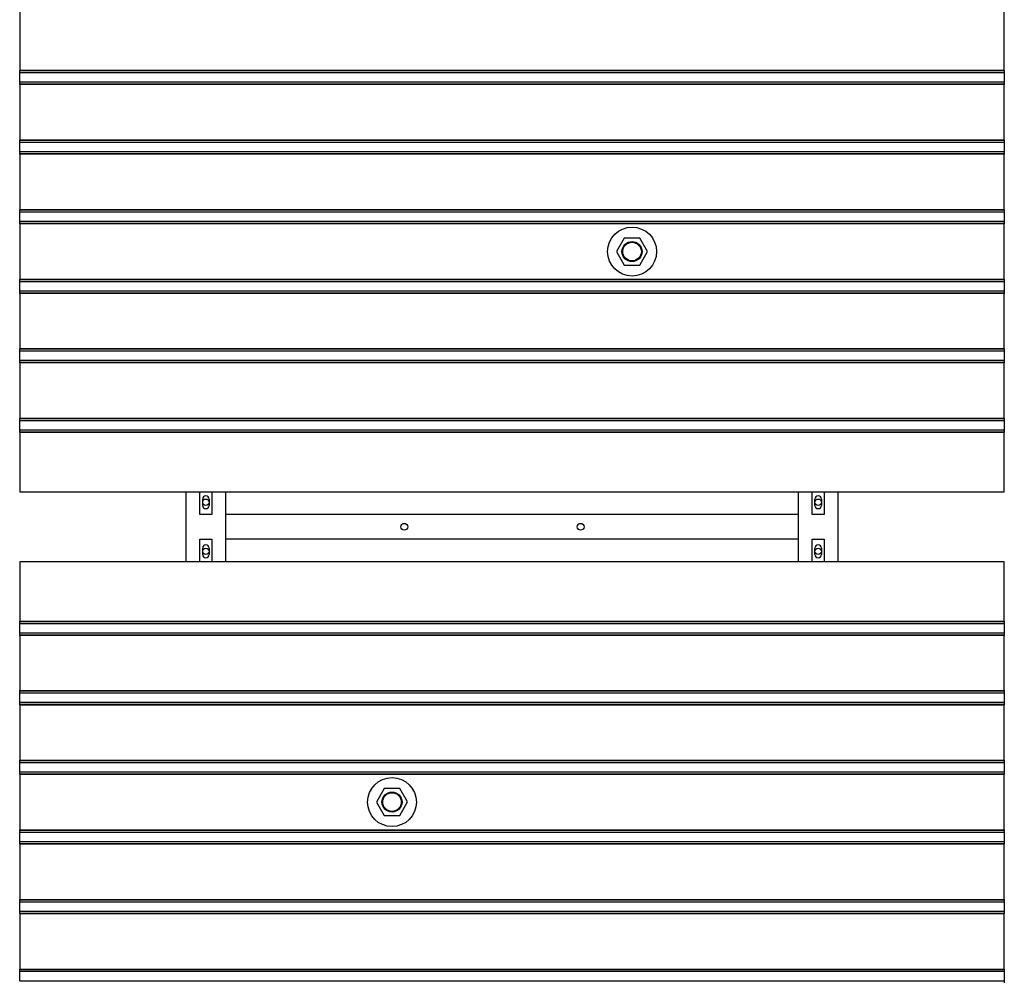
# Model space of a CAD drawing. Extents: x -89225 to 110569, y 13360 to 87647.
# Tile 296 of 478: x 35778 to 37788, y 81732 to 83694. Entities that reach past the tile are written whole.
import ezdxf

# ---------------------------------------------------------------- set-up
doc = ezdxf.new("R2010")
doc.units = 0
doc.layers.add('Iv-Lines 035', color=4, linetype='Continuous')

# ---------------------------------------------------------------- blocks, each defined once
blk = doc.blocks.new('Beluchtingselementen Bosman')
for p, q in [((1275289.4, -854324.5), (1275289.4, -854472)), ((1277299.4, -854472), (1277299.4, -854324.5)), ((1275289.4, -854472.7), (1275289.4, -854472)), ((1277299.4, -854472), (1275289.4, -854472)), ((1275289.4, -854475.5), (1275289.4, -854472.7)), ((1277299.4, -854472.7), (1275289.4, -854472.7)), ((1275289.4, -854475.5), (1275289.4, -854476.7)), ((1275289.4, -854478.3), (1275289.4, -854476.7)), ((1277299.4, -854476.7), (1275289.4, -854476.7)), ((1275289.4, -854494.3), (1275289.4, -854478.3)), ((1277299.4, -854472), (1277299.4, -854472.7)), ((1277299.4, -854472.7), (1277299.4, -854475.5)), ((1277299.4, -854476.7), (1277299.4, -854475.5)), ((1277299.4, -854476.7), (1277299.4, -854478.3)), ((1277299.4, -854478.3), (1277299.4, -854494.3)), ((1275289.4, -854495.8), (1275289.4, -854494.3)), ((1275289.4, -854495.8), (1275289.4, -854497.1)), ((1277299.4, -854495.8), (1275289.4, -854495.8)), ((1275289.4, -854499.9), (1275289.4, -854497.1)), ((1275289.4, -854500.6), (1275289.4, -854499.9)), ((1277299.4, -854499.9), (1275289.4, -854499.9)), ((1275289.4, -854500.6), (1275289.4, -854614)), ((1277299.4, -854500.6), (1275289.4, -854500.6)), ((1277299.4, -854494.3), (1277299.4, -854495.8)), ((1277299.4, -854497.1), (1277299.4, -854495.8)), ((1277299.4, -854497.1), (1277299.4, -854499.9)), ((1277299.4, -854499.9), (1277299.4, -854500.6)), ((1277299.4, -854614), (1277299.4, -854500.6)), ((1275289.4, -854614.7), (1275289.4, -854614)), ((1277299.4, -854614), (1275289.4, -854614)), ((1275289.4, -854617.5), (1275289.4, -854614.7)), ((1277299.4, -854614.7), (1275289.4, -854614.7)), ((1275289.4, -854617.5), (1275289.4, -854618.7)), ((1275289.4, -854620.3), (1275289.4, -854618.7)), ((1277299.4, -854618.7), (1275289.4, -854618.7)), ((1275289.4, -854636.3), (1275289.4, -854620.3)), ((1277299.4, -854614), (1277299.4, -854614.7)), ((1277299.4, -854614.7), (1277299.4, -854617.5)), ((1277299.4, -854618.7), (1277299.4, -854617.5)), ((1277299.4, -854618.7), (1277299.4, -854620.3)), ((1277299.4, -854620.3), (1277299.4, -854636.3)), ((1275289.4, -854637.8), (1275289.4, -854636.3)), ((1275289.4, -854637.8), (1275289.4, -854639.1)), ((1277299.4, -854637.8), (1275289.4, -854637.8)), ((1275289.4, -854641.9), (1275289.4, -854639.1)), ((1275289.4, -854642.6), (1275289.4, -854641.9)), ((1277299.4, -854641.9), (1275289.4, -854641.9)), ((1275289.4, -854642.6), (1275289.4, -854756)), ((1277299.4, -854642.6), (1275289.4, -854642.6)), ((1277299.4, -854636.3), (1277299.4, -854637.8)), ((1277299.4, -854639.1), (1277299.4, -854637.8)), ((1277299.4, -854639.1), (1277299.4, -854641.9)), ((1277299.4, -854641.9), (1277299.4, -854642.6)), ((1277299.4, -854756), (1277299.4, -854642.6)), ((1275289.4, -854756.7), (1275289.4, -854756)), ((1277299.4, -854756), (1275289.4, -854756)), ((1275289.4, -854759.5), (1275289.4, -854756.7)), ((1277299.4, -854756.7), (1275289.4, -854756.7)), ((1275289.4, -854759.5), (1275289.4, -854760.7)), ((1275289.4, -854762.3), (1275289.4, -854760.7)), ((1277299.4, -854760.7), (1275289.4, -854760.7)), ((1275289.4, -854778.3), (1275289.4, -854762.3)), ((1277299.4, -854756), (1277299.4, -854756.7)), ((1277299.4, -854756.7), (1277299.4, -854759.5)), ((1277299.4, -854760.7), (1277299.4, -854759.5)), ((1277299.4, -854760.7), (1277299.4, -854762.3)), ((1277299.4, -854762.3), (1277299.4, -854778.3)), ((1275289.4, -854779.8), (1275289.4, -854778.3)), ((1275289.4, -854779.8), (1275289.4, -854781.1)), ((1277299.4, -854779.8), (1275289.4, -854779.8)), ((1275289.4, -854783.9), (1275289.4, -854781.1)), ((1275289.4, -854784.6), (1275289.4, -854783.9)), ((1277299.4, -854783.9), (1275289.4, -854783.9)), ((1275289.4, -854784.6), (1275289.4, -854898)), ((1277299.4, -854784.6), (1275289.4, -854784.6)), ((1277299.4, -854778.3), (1277299.4, -854779.8)), ((1277299.4, -854781.1), (1277299.4, -854779.8)), ((1277299.4, -854781.1), (1277299.4, -854783.9)), ((1277299.4, -854783.9), (1277299.4, -854784.6)), ((1277299.4, -854898), (1277299.4, -854784.6)), ((1276523.4, -854813.8), (1276507.6, -854841.4)), ((1276555.2, -854813.7), (1276523.4, -854813.8)), ((1276571.2, -854841.2), (1276555.2, -854813.7)), ((1276507.6, -854841.4), (1276523.6, -854868.9)), ((1276555.4, -854868.8), (1276571.2, -854841.2)), ((1276523.6, -854868.9), (1276555.4, -854868.8)), ((1275289.4, -854898.7), (1275289.4, -854898)), ((1277299.4, -854898), (1275289.4, -854898)), ((1275289.4, -854901.5), (1275289.4, -854898.7)), ((1277299.4, -854898.7), (1275289.4, -854898.7)), ((1275289.4, -854901.5), (1275289.4, -854902.7)), ((1275289.4, -854904.3), (1275289.4, -854902.7)), ((1277299.4, -854902.7), (1275289.4, -854902.7)), ((1275289.4, -854920.3), (1275289.4, -854904.3)), ((1277299.4, -854898), (1277299.4, -854898.7)), ((1277299.4, -854898.7), (1277299.4, -854901.5)), ((1277299.4, -854902.7), (1277299.4, -854901.5)), ((1277299.4, -854902.7), (1277299.4, -854904.3)), ((1277299.4, -854904.3), (1277299.4, -854920.3)), ((1275289.4, -854921.8), (1275289.4, -854920.3)), ((1275289.4, -854921.8), (1275289.4, -854923.1)), ((1277299.4, -854921.8), (1275289.4, -854921.8)), ((1275289.4, -854925.9), (1275289.4, -854923.1)), ((1275289.4, -854926.6), (1275289.4, -854925.9)), ((1277299.4, -854925.9), (1275289.4, -854925.9)), ((1275289.4, -854926.6), (1275289.4, -855040)), ((1277299.4, -854926.6), (1275289.4, -854926.6)), ((1277299.4, -854920.3), (1277299.4, -854921.8)), ((1277299.4, -854923.1), (1277299.4, -854921.8)), ((1277299.4, -854923.1), (1277299.4, -854925.9)), ((1277299.4, -854925.9), (1277299.4, -854926.6)), ((1277299.4, -855040), (1277299.4, -854926.6)), ((1275289.4, -855040.7), (1275289.4, -855040)), ((1277299.4, -855040), (1275289.4, -855040)), ((1275289.4, -855043.5), (1275289.4, -855040.7)), ((1277299.4, -855040.7), (1275289.4, -855040.7)), ((1275289.4, -855043.5), (1275289.4, -855044.7)), ((1275289.4, -855046.3), (1275289.4, -855044.7)), ((1277299.4, -855044.7), (1275289.4, -855044.7)), ((1275289.4, -855062.3), (1275289.4, -855046.3)), ((1277299.4, -855040), (1277299.4, -855040.7)), ((1277299.4, -855040.7), (1277299.4, -855043.5)), ((1277299.4, -855044.7), (1277299.4, -855043.5)), ((1277299.4, -855044.7), (1277299.4, -855046.3)), ((1277299.4, -855046.3), (1277299.4, -855062.3)), ((1275289.4, -855063.8), (1275289.4, -855062.3)), ((1275289.4, -855063.8), (1275289.4, -855065.1)), ((1277299.4, -855063.8), (1275289.4, -855063.8)), ((1275289.4, -855067.9), (1275289.4, -855065.1)), ((1275289.4, -855068.6), (1275289.4, -855067.9)), ((1277299.4, -855067.9), (1275289.4, -855067.9)), ((1275289.4, -855068.6), (1275289.4, -855182)), ((1277299.4, -855068.6), (1275289.4, -855068.6)), ((1277299.4, -855062.3), (1277299.4, -855063.8)), ((1277299.4, -855065.1), (1277299.4, -855063.8)), ((1277299.4, -855065.1), (1277299.4, -855067.9)), ((1277299.4, -855067.9), (1277299.4, -855068.6)), ((1277299.4, -855182), (1277299.4, -855068.6)), ((1275289.4, -855182.7), (1275289.4, -855182)), ((1277299.4, -855182), (1275289.4, -855182)), ((1275289.4, -855185.5), (1275289.4, -855182.7)), ((1277299.4, -855182.7), (1275289.4, -855182.7)), ((1275289.4, -855185.5), (1275289.4, -855186.7)), ((1275289.4, -855188.3), (1275289.4, -855186.7)), ((1277299.4, -855186.7), (1275289.4, -855186.7)), ((1275289.4, -855204.3), (1275289.4, -855188.3)), ((1277299.4, -855182), (1277299.4, -855182.7)), ((1277299.4, -855182.7), (1277299.4, -855185.5)), ((1277299.4, -855186.7), (1277299.4, -855185.5)), ((1277299.4, -855186.7), (1277299.4, -855188.3)), ((1277299.4, -855188.3), (1277299.4, -855204.3)), ((1275289.4, -855205.8), (1275289.4, -855204.3)), ((1275289.4, -855205.8), (1275289.4, -855207.1)), ((1277299.4, -855205.8), (1275289.4, -855205.8)), ((1275289.4, -855209.9), (1275289.4, -855207.1)), ((1275289.4, -855210.6), (1275289.4, -855209.9)), ((1277299.4, -855209.9), (1275289.4, -855209.9)), ((1275289.4, -855210.6), (1275289.4, -855331.3)), ((1277299.4, -855210.6), (1275289.4, -855210.6)), ((1277299.4, -855204.3), (1277299.4, -855205.8)), ((1277299.4, -855207.1), (1277299.4, -855205.8)), ((1277299.4, -855207.1), (1277299.4, -855209.9)), ((1277299.4, -855209.9), (1277299.4, -855210.6)), ((1277299.4, -855331.3), (1277299.4, -855210.6)), ((1275289.4, -855331.3), (1277299.4, -855331.3)), ((1275629.4, -855474.5), (1275629.4, -855331.3)), ((1275656.9, -855377.9), (1275656.9, -855331.3)), ((1275681.9, -855331.3), (1275681.9, -855377.9)), ((1275709.4, -855331.3), (1275709.4, -855474.5)), ((1276879.4, -855474.5), (1276879.4, -855331.3)), ((1276906.9, -855377.9), (1276906.9, -855331.3)), ((1276931.9, -855331.3), (1276931.9, -855377.9)), ((1276959.4, -855331.3), (1276959.4, -855474.5)), ((1275662.9, -855359.3), (1275662.9, -855346.3)), ((1275675.9, -855346.3), (1275675.9, -855359.3)), ((1276912.9, -855359.3), (1276912.9, -855346.3)), ((1276925.9, -855346.3), (1276925.9, -855359.3)), ((1275681.9, -855377.9), (1275656.9, -855377.9)), ((1276879.4, -855377.8), (1275709.4, -855377.8)), ((1275709.4, -855377.8), (1275709.4, -855421.8)), ((1276879.4, -855421.8), (1276879.4, -855377.8)), ((1276931.9, -855377.9), (1276906.9, -855377.9)), ((1275656.9, -855474.5), (1275656.9, -855427.9)), ((1275656.9, -855427.9), (1275681.9, -855427.9)), ((1275681.9, -855427.9), (1275681.9, -855474.5)), ((1276879.4, -855427.8), (1275709.4, -855427.8)), ((1276906.9, -855474.5), (1276906.9, -855427.9)), ((1276906.9, -855427.9), (1276931.9, -855427.9)), ((1276931.9, -855427.9), (1276931.9, -855474.5)), ((1275662.9, -855459.5), (1275662.9, -855446.5)), ((1275675.9, -855446.5), (1275675.9, -855459.5)), ((1276912.9, -855459.5), (1276912.9, -855446.5)), ((1276925.9, -855446.5), (1276925.9, -855459.5)), ((1277299.4, -855474.5), (1275289.4, -855474.5)), ((1275289.4, -855474.5), (1275289.4, -855595.2)), ((1277299.4, -855595.2), (1277299.4, -855474.5)), ((1275289.4, -855595.9), (1275289.4, -855595.2)), ((1275289.4, -855595.2), (1277299.4, -855595.2)), ((1275289.4, -855598.7), (1275289.4, -855595.9)), ((1275289.4, -855595.9), (1277299.4, -855595.9)), ((1277299.4, -855595.2), (1277299.4, -855595.9)), ((1277299.4, -855595.9), (1277299.4, -855598.7)), ((1275289.4, -855598.7), (1275289.4, -855599.9)), ((1275289.4, -855601.5), (1275289.4, -855599.9)), ((1275289.4, -855599.9), (1277299.4, -855599.9)), ((1275289.4, -855617.5), (1275289.4, -855601.5)), ((1277299.4, -855599.9), (1277299.4, -855598.7)), ((1277299.4, -855599.9), (1277299.4, -855601.5)), ((1277299.4, -855601.5), (1277299.4, -855617.5)), ((1275289.4, -855619), (1275289.4, -855617.5)), ((1275289.4, -855619), (1275289.4, -855620.3)), ((1275289.4, -855619), (1277299.4, -855619)), ((1275289.4, -855623.1), (1275289.4, -855620.3)), ((1275289.4, -855623.8), (1275289.4, -855623.1)), ((1275289.4, -855623.1), (1277299.4, -855623.1)), ((1275289.4, -855623.8), (1275289.4, -855737.2)), ((1275289.4, -855623.8), (1277299.4, -855623.8)), ((1277299.4, -855617.5), (1277299.4, -855619)), ((1277299.4, -855620.3), (1277299.4, -855619)), ((1277299.4, -855620.3), (1277299.4, -855623.1)), ((1277299.4, -855623.1), (1277299.4, -855623.8)), ((1277299.4, -855737.2), (1277299.4, -855623.8)), ((1275289.4, -855737.9), (1275289.4, -855737.2)), ((1275289.4, -855737.2), (1277299.4, -855737.2)), ((1277299.4, -855737.2), (1277299.4, -855737.9)), ((1275289.4, -855740.7), (1275289.4, -855737.9)), ((1275289.4, -855737.9), (1277299.4, -855737.9)), ((1275289.4, -855740.7), (1275289.4, -855741.9)), ((1275289.4, -855743.5), (1275289.4, -855741.9)), ((1275289.4, -855741.9), (1277299.4, -855741.9)), ((1275289.4, -855759.5), (1275289.4, -855743.5)), ((1277299.4, -855737.9), (1277299.4, -855740.7)), ((1277299.4, -855741.9), (1277299.4, -855740.7)), ((1277299.4, -855741.9), (1277299.4, -855743.5)), ((1277299.4, -855743.5), (1277299.4, -855759.5)), ((1275289.4, -855761), (1275289.4, -855759.5)), ((1275289.4, -855761), (1275289.4, -855762.3)), ((1275289.4, -855761), (1277299.4, -855761)), ((1275289.4, -855765.1), (1275289.4, -855762.3)), ((1275289.4, -855765.8), (1275289.4, -855765.1)), ((1275289.4, -855765.1), (1277299.4, -855765.1)), ((1275289.4, -855765.8), (1275289.4, -855879.2)), ((1275289.4, -855765.8), (1277299.4, -855765.8)), ((1277299.4, -855759.5), (1277299.4, -855761)), ((1277299.4, -855762.3), (1277299.4, -855761)), ((1277299.4, -855762.3), (1277299.4, -855765.1)), ((1277299.4, -855765.1), (1277299.4, -855765.8)), ((1277299.4, -855879.2), (1277299.4, -855765.8)), ((1275289.4, -855879.9), (1275289.4, -855879.2)), ((1275289.4, -855879.2), (1277299.4, -855879.2)), ((1275289.4, -855882.7), (1275289.4, -855879.9)), ((1275289.4, -855879.9), (1277299.4, -855879.9)), ((1275289.4, -855882.7), (1275289.4, -855883.9)), ((1275289.4, -855885.5), (1275289.4, -855883.9)), ((1275289.4, -855883.9), (1277299.4, -855883.9)), ((1275289.4, -855901.5), (1275289.4, -855885.5)), ((1277299.4, -855879.2), (1277299.4, -855879.9)), ((1277299.4, -855879.9), (1277299.4, -855882.7)), ((1277299.4, -855883.9), (1277299.4, -855882.7)), ((1277299.4, -855883.9), (1277299.4, -855885.5)), ((1277299.4, -855885.5), (1277299.4, -855901.5)), ((1275289.4, -855903), (1275289.4, -855901.5)), ((1275289.4, -855903), (1275289.4, -855904.3)), ((1275289.4, -855903), (1277299.4, -855903)), ((1275289.4, -855907.1), (1275289.4, -855904.3)), ((1275289.4, -855907.8), (1275289.4, -855907.1)), ((1275289.4, -855907.1), (1277299.4, -855907.1)), ((1275289.4, -855907.8), (1275289.4, -856021.2)), ((1275289.4, -855907.8), (1277299.4, -855907.8)), ((1277299.4, -855901.5), (1277299.4, -855903)), ((1277299.4, -855904.3), (1277299.4, -855903)), ((1277299.4, -855904.3), (1277299.4, -855907.1)), ((1277299.4, -855907.1), (1277299.4, -855907.8)), ((1277299.4, -856021.2), (1277299.4, -855907.8)), ((1276033.4, -855937), (1276017.6, -855964.6)), ((1276065.2, -855936.9), (1276033.4, -855937)), ((1276081.2, -855964.4), (1276065.2, -855936.9)), ((1276017.6, -855964.6), (1276033.6, -855992.1)), ((1276065.4, -855992), (1276081.2, -855964.4)), ((1276033.6, -855992.1), (1276065.4, -855992)), ((1275289.4, -856021.9), (1275289.4, -856021.2)), ((1275289.4, -856021.2), (1277299.4, -856021.2)), ((1275289.4, -856024.7), (1275289.4, -856021.9)), ((1275289.4, -856021.9), (1277299.4, -856021.9)), ((1275289.4, -856024.7), (1275289.4, -856025.9)), ((1275289.4, -856027.5), (1275289.4, -856025.9)), ((1275289.4, -856025.9), (1277299.4, -856025.9)), ((1275289.4, -856043.5), (1275289.4, -856027.5)), ((1277299.4, -856021.2), (1277299.4, -856021.9)), ((1277299.4, -856021.9), (1277299.4, -856024.7)), ((1277299.4, -856025.9), (1277299.4, -856024.7)), ((1277299.4, -856025.9), (1277299.4, -856027.5)), ((1277299.4, -856027.5), (1277299.4, -856043.5)), ((1275289.4, -856045), (1275289.4, -856043.5)), ((1275289.4, -856045), (1275289.4, -856046.3)), ((1275289.4, -856045), (1277299.4, -856045)), ((1275289.4, -856049.1), (1275289.4, -856046.3)), ((1275289.4, -856049.8), (1275289.4, -856049.1)), ((1275289.4, -856049.1), (1277299.4, -856049.1)), ((1275289.4, -856049.8), (1275289.4, -856163.2)), ((1275289.4, -856049.8), (1277299.4, -856049.8)), ((1277299.4, -856043.5), (1277299.4, -856045)), ((1277299.4, -856046.3), (1277299.4, -856045)), ((1277299.4, -856046.3), (1277299.4, -856049.1)), ((1277299.4, -856049.1), (1277299.4, -856049.8)), ((1277299.4, -856163.2), (1277299.4, -856049.8)), ((1275289.4, -856163.9), (1275289.4, -856163.2)), ((1275289.4, -856163.2), (1277299.4, -856163.2)), ((1275289.4, -856166.7), (1275289.4, -856163.9)), ((1275289.4, -856163.9), (1277299.4, -856163.9)), ((1275289.4, -856166.7), (1275289.4, -856167.9)), ((1275289.4, -856169.5), (1275289.4, -856167.9)), ((1275289.4, -856167.9), (1277299.4, -856167.9)), ((1275289.4, -856185.5), (1275289.4, -856169.5)), ((1277299.4, -856163.2), (1277299.4, -856163.9)), ((1277299.4, -856163.9), (1277299.4, -856166.7)), ((1277299.4, -856167.9), (1277299.4, -856166.7)), ((1277299.4, -856167.9), (1277299.4, -856169.5)), ((1277299.4, -856169.5), (1277299.4, -856185.5)), ((1275289.4, -856187), (1275289.4, -856185.5)), ((1275289.4, -856187), (1275289.4, -856188.3)), ((1275289.4, -856187), (1277299.4, -856187)), ((1275289.4, -856191.1), (1275289.4, -856188.3)), ((1275289.4, -856191.8), (1275289.4, -856191.1)), ((1275289.4, -856191.1), (1277299.4, -856191.1)), ((1275289.4, -856191.8), (1275289.4, -856305.2)), ((1275289.4, -856191.8), (1277299.4, -856191.8)), ((1277299.4, -856185.5), (1277299.4, -856187)), ((1277299.4, -856188.3), (1277299.4, -856187)), ((1277299.4, -856188.3), (1277299.4, -856191.1)), ((1277299.4, -856191.1), (1277299.4, -856191.8)), ((1277299.4, -856305.2), (1277299.4, -856191.8)), ((1275289.4, -856305.9), (1275289.4, -856305.2)), ((1275289.4, -856305.2), (1277299.4, -856305.2)), ((1275289.4, -856308.7), (1275289.4, -856305.9)), ((1275289.4, -856305.9), (1277299.4, -856305.9)), ((1275289.4, -856308.7), (1275289.4, -856309.9)), ((1275289.4, -856311.5), (1275289.4, -856309.9)), ((1275289.4, -856309.9), (1277299.4, -856309.9)), ((1275289.4, -856327.5), (1275289.4, -856311.5)), ((1277299.4, -856305.2), (1277299.4, -856305.9)), ((1277299.4, -856305.9), (1277299.4, -856308.7)), ((1277299.4, -856309.9), (1277299.4, -856308.7)), ((1277299.4, -856309.9), (1277299.4, -856311.5)), ((1277299.4, -856311.5), (1277299.4, -856327.5)), ((1275289.4, -856329), (1275289.4, -856327.5)), ((1275289.4, -856329), (1275289.4, -856330.3)), ((1275289.4, -856329), (1277299.4, -856329)), ((1277299.4, -856327.5), (1277299.4, -856329)), ((1277299.4, -856330.3), (1277299.4, -856329)), ((1277299.4, -856330.3), (1277299.4, -856333.1))]:
    blk.add_line(p, q)
for centre, radius in [((1276539.4, -854841.3), 50), ((1276539.4, -854841.3), 20.5), ((1276539.4, -854841.3), 19), ((1275669.4, -855352.8), 6.5), ((1276919.4, -855352.8), 6.5), ((1276074.4, -855402.8), 7), ((1276434.4, -855402.8), 7), ((1275669.4, -855452.8), 6.5), ((1276919.4, -855452.8), 6.5), ((1276049.4, -855964.5), 50), ((1276049.4, -855964.5), 20.5), ((1276049.4, -855964.5), 19)]:
    blk.add_circle(centre, radius)
for centre, start, end in [((1275669.4, -855346.3), 360, 180), ((1276919.4, -855346.3), 0, 180), ((1275669.4, -855359.3), 180, 360), ((1276919.4, -855359.3), 180, 0), ((1275669.4, -855446.5), 0, 180), ((1276919.4, -855446.5), 360, 180), ((1275669.4, -855459.5), 180, 0), ((1276919.4, -855459.5), 180, 360)]:
    blk.add_arc(centre, 6.5, start, end)

msp = doc.modelspace()

# ---------------------------------------------------------------- block references
at = {"layer": 'Iv-Lines 035'}
msp.add_blockref('Beluchtingselementen Bosman', (-1239510.9, 938062.2), dxfattribs=at)

doc.saveas('drawing.dxf')
